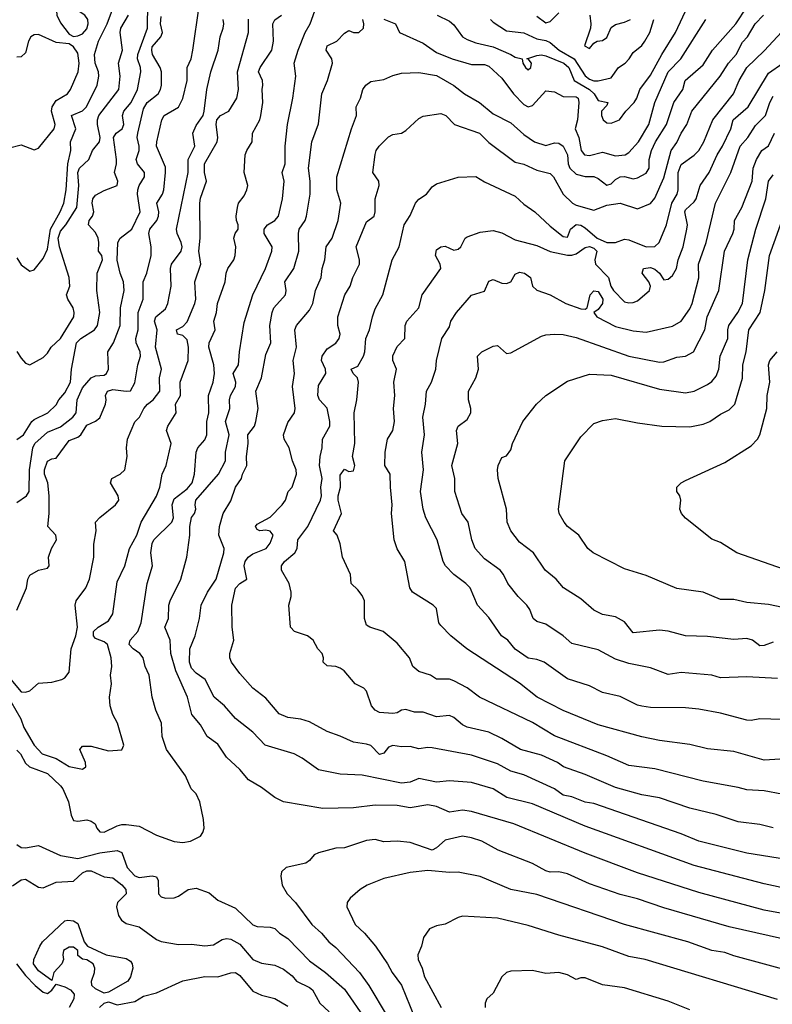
# Model space of a CAD drawing. Header units: metres. Extents: x -46681 to -43747, y -240911 to -237677.
# Tile 623 of 656: x -45550 to -45464, y -239042 to -238930. Entities that reach past the tile are written whole.
import ezdxf

# ---------------------------------------------------------------- set-up
doc = ezdxf.new("R2010")
doc.units = ezdxf.units.M
doc.layers.add('CONTOUR_INDEX', color=1, linetype='Continuous')
doc.layers.add('CONTOUR_INTER', color=3, linetype='Continuous')

msp = doc.modelspace()

# ---------------------------------------------------------------- linework, layer by layer
at = {"layer": 'CONTOUR_INDEX'}
for points, elevation in [([(-45550.6, -238956.8), (-45550.1, -238957.59), (-45549.1, -238958.32), (-45548.6, -238958.15), (-45547.6, -238956.87), (-45547.1, -238955.8), (-45546.75, -238953.52), (-45545.62, -238951.52), (-45545.22, -238950.52), (-45544.97, -238949.02), (-45544.77, -238946.02), (-45544.43, -238944.52), (-45544.47, -238943.52), (-45543.86, -238942.02), (-45544.33, -238940.52), (-45543.1, -238939.98), (-45542.64, -238939.52), (-45541.42, -238937.02), (-45541.22, -238936.02), (-45541.27, -238935.52), (-45541.64, -238934.52), (-45541.71, -238933.52), (-45541.24, -238932.02), (-45540.27, -238930.02), (-45539.16, -238927.02)], 85), ([(-45461.6, -239025.75), (-45467.1, -239024.89), (-45472.6, -239023.49), (-45474.6, -239022.66), (-45484.6, -239019.2), (-45485.6, -239019.03), (-45487.1, -239018.42), (-45488.1, -239018.24), (-45489.11, -239017.52), (-45492.6, -239015.91), (-45494.1, -239015.51), (-45495.6, -239014.66), (-45498.6, -239013.68), (-45503.1, -239012.82), (-45503.6, -239012.78), (-45504.6, -239012.96), (-45505.6, -239012.69), (-45506.6, -239012.73), (-45507.6, -239012.56), (-45508.1, -239012.77), (-45508.6, -239013.43), (-45509.1, -239013.59), (-45510.1, -239012.58), (-45510.6, -239012.39), (-45512.1, -239012.19), (-45513.6, -239011.49), (-45515.1, -239010.97), (-45517.1, -239009.87), (-45518.1, -239009.55), (-45519.6, -239009.35), (-45520.6, -239008.93), (-45522.1, -239007.15), (-45523.61, -239006.02), (-45525.1, -239004.33), (-45526.03, -239003.02), (-45526.24, -239002.52), (-45526.24, -239002.02), (-45525.76, -239000.52), (-45525.98, -238999.02), (-45526.01, -238996.52), (-45525.6, -238994.57), (-45525.1, -238994.02), (-45524.29, -238993.52), (-45524.6, -238992.02), (-45524.48, -238991.52), (-45524.13, -238991.02), (-45523.6, -238990.64), (-45522.06, -238990.02), (-45521.6, -238989.43), (-45521.29, -238988.52), (-45521.6, -238988.03), (-45522.1, -238987.94), (-45522.8, -238988.02), (-45523.1, -238987.86), (-45523.31, -238987.52), (-45523.1, -238987.25), (-45521.6, -238986.46), (-45520.23, -238985.02), (-45519.88, -238984.52), (-45519.57, -238983.52), (-45519.1, -238983.01), (-45518.62, -238981.52), (-45518.64, -238981.02), (-45519.08, -238980.02), (-45519.46, -238978.52), (-45520.02, -238977.52), (-45520.09, -238977.02), (-45519.6, -238975.61), (-45518.82, -238974.52), (-45518.76, -238974.02), (-45519.07, -238971.52), (-45518.83, -238970.02), (-45518.98, -238968.52), (-45518.59, -238967.02), (-45518.8, -238965.02), (-45518.6, -238964.52), (-45517.1, -238962.76), (-45516.73, -238962.02), (-45516.44, -238960.52), (-45515.77, -238959.02), (-45515.68, -238958.02), (-45515.35, -238957.02), (-45515.2, -238955.52), (-45514.54, -238954.52), (-45513.85, -238952.52), (-45513.55, -238950.52), (-45514.01, -238949.02), (-45513.99, -238947.52), (-45512.33, -238942.02), (-45511.73, -238940.52), (-45511.79, -238939.52), (-45511.3, -238938.52), (-45511, -238937.52), (-45510.69, -238937.02), (-45510.1, -238936.6), (-45508.6, -238936.4), (-45507.6, -238935.92), (-45506.6, -238935.67), (-45504.6, -238935.58), (-45502.6, -238935.94), (-45500.6, -238937.08), (-45499.39, -238938.02), (-45497.66, -238939.02), (-45496.1, -238940.3), (-45494.1, -238941.36), (-45492.6, -238942.69), (-45491.4, -238943.52), (-45490.1, -238943.95), (-45489.1, -238943.63), (-45488.6, -238943.67), (-45488.1, -238944.02), (-45487.62, -238945.02), (-45487.53, -238946.02), (-45487.34, -238946.52), (-45486.6, -238947.2), (-45485.6, -238947.5), (-45484.6, -238947.5), (-45484.1, -238947.7), (-45483.1, -238948.47), (-45482.6, -238948.32), (-45482.1, -238947.83), (-45481.6, -238947.54), (-45481.1, -238947.49), (-45480.1, -238947.74), (-45479.6, -238947.64), (-45478.6, -238947.11), (-45478.27, -238946.52), (-45478.25, -238945.52), (-45478, -238944.52), (-45477.54, -238943.52), (-45476.27, -238941.52), (-45475.43, -238939.02), (-45474.42, -238937.52), (-45474.14, -238936.52), (-45472.1, -238934.71), (-45471.02, -238933.02), (-45468.36, -238930.02), (-45467.1, -238928.12)], 95), ([(-45551.29, -239005.02), (-45550.1, -239006.41), (-45549.6, -239006.47), (-45549.1, -239006.3), (-45548.1, -239005.43), (-45546.6, -239005.33), (-45545.43, -239005.02), (-45545.1, -239004.83), (-45544.6, -239004.17), (-45544.37, -239001.52), (-45543.84, -239000.02), (-45543.64, -238999.02), (-45543.92, -238996.52), (-45543.81, -238996.02), (-45542.72, -238994.52), (-45542.29, -238993.52), (-45541.79, -238991.02), (-45541.77, -238989.52), (-45541.52, -238988.02), (-45541.61, -238987.02), (-45541.1, -238986.47), (-45539.3, -238985.02), (-45538.93, -238984.52), (-45539, -238984.02), (-45539.89, -238982.52), (-45539.71, -238982.02), (-45538.77, -238981.52), (-45538.23, -238981.02), (-45537.96, -238979.52), (-45538.04, -238978.52), (-45537.93, -238977.52), (-45537.1, -238975.53), (-45536.57, -238975.02), (-45536.07, -238974.02), (-45535.66, -238973.52), (-45534.99, -238973.02), (-45534.23, -238972.02), (-45534.27, -238970.52), (-45534.05, -238969.52), (-45534.75, -238967.02), (-45534.54, -238965.02), (-45534.83, -238964.02), (-45534.7, -238963.52), (-45533.6, -238962.61), (-45533.31, -238962.02), (-45532.94, -238960.02), (-45533, -238958.02), (-45532.89, -238957.52), (-45531.81, -238956.02), (-45531.7, -238955.52), (-45531.78, -238955.02), (-45532.25, -238954.02), (-45532.32, -238953.52), (-45530.99, -238947.02), (-45530.98, -238945.52), (-45530.22, -238944.02), (-45530.45, -238942.52), (-45530.1, -238941.65), (-45529.29, -238940.52), (-45529.17, -238940.02), (-45528.87, -238937.52), (-45528.39, -238935.52), (-45527.56, -238933.02), (-45527.32, -238931.52), (-45527, -238930.52), (-45526.92, -238930.02), (-45527, -238929.52)], 90), ([(-45463.6, -239004.9), (-45467.1, -239004.69), (-45470.1, -239004.82), (-45471.1, -239004.53), (-45474.6, -239004.21), (-45476.1, -239004.43), (-45478.1, -239003.66), (-45480.6, -239003.17), (-45482.1, -239002.67), (-45484.1, -239001.62), (-45487.1, -239000.91), (-45488.11, -239000.02), (-45490.1, -238998.68), (-45491.1, -238998.37), (-45491.54, -238998.02), (-45491.92, -238997.02), (-45492.25, -238996.52), (-45493.25, -238995.52), (-45494.45, -238994.02), (-45494.91, -238993.02), (-45495.29, -238992.52), (-45497.1, -238991.2), (-45498.15, -238990.02), (-45498.56, -238989.02), (-45498.98, -238987.02), (-45499.7, -238986.02), (-45500.5, -238983.52), (-45500.49, -238982.02), (-45500.85, -238980.52), (-45500.15, -238978.02), (-45500.32, -238976.52), (-45500.1, -238976.02), (-45499.1, -238975.29), (-45498.68, -238974.52), (-45498.66, -238974.02), (-45498.95, -238973.02), (-45498.93, -238972.02), (-45498.09, -238970.52), (-45497.79, -238969.52), (-45497.9, -238968.02), (-45497.42, -238967.52), (-45496.1, -238966.88), (-45495.6, -238966.81), (-45494.6, -238967.74), (-45494.1, -238967.65), (-45490.6, -238965.75), (-45490.1, -238965.59), (-45489.1, -238965.51), (-45488.1, -238965.54), (-45486.6, -238965.88), (-45480.6, -238968.03), (-45477.1, -238968.7), (-45476.6, -238968.69), (-45475.1, -238968.15), (-45474.1, -238968.02), (-45473.19, -238967.52), (-45471.9, -238965.02), (-45471.63, -238963.52), (-45470.29, -238960.52), (-45469.63, -238956.02), (-45468.7, -238954.02), (-45468.54, -238953.52), (-45468.49, -238952.52), (-45467.65, -238951.02), (-45466.5, -238948.02), (-45466.38, -238946.52), (-45466, -238945.52), (-45465.37, -238944.52), (-45464.6, -238943.96), (-45463.94, -238942.52)], 100), ([(-45463.6, -239041.62), (-45478.73, -239037.02), (-45480.6, -239036.68), (-45483.6, -239035.58), (-45488.6, -239034.25), (-45492.1, -239033.16), (-45495.6, -239032.32), (-45499.6, -239032.09), (-45500.1, -239032.23), (-45501.6, -239033), (-45502.6, -239033.18), (-45503.38, -239033.52), (-45504.09, -239034.52), (-45504.31, -239035.52), (-45504.74, -239036.52), (-45504.68, -239037.02), (-45504.23, -239038.02), (-45503.97, -239039.02), (-45502.07, -239042.52)], 90), ([(-45544.75, -239032.52), (-45544.1, -239032.6), (-45543.6, -239032.92), (-45542.88, -239035.02), (-45542.5, -239035.52), (-45540.36, -239036.52), (-45538.1, -239036.93), (-45537.6, -239037.22), (-45537.39, -239037.52), (-45537.31, -239038.02), (-45537.58, -239039.02), (-45537.89, -239039.52), (-45540.1, -239040.79), (-45540.6, -239040.87), (-45541.6, -239040.41), (-45542.02, -239040.02), (-45542.05, -239039.52), (-45541.72, -239038.52), (-45541.69, -239038.02), (-45541.88, -239037.52), (-45542.6, -239037.08), (-45543.1, -239037), (-45543.6, -239036.57), (-45543.63, -239036.02), (-45544.1, -239035.62), (-45544.6, -239035.61), (-45545.25, -239036.02), (-45545.34, -239036.52), (-45545.25, -239037.02), (-45545.45, -239037.52), (-45546.38, -239038.52), (-45546.6, -239039.45), (-45548.1, -239038.33), (-45548.69, -239037.52), (-45548.65, -239037.02), (-45547.97, -239035.52), (-45547.66, -239035.02), (-45545.1, -239032.6), (-45544.75, -239032.52)], 95), ([(-45550.62, -239037.52), (-45549.6, -239038.87), (-45548.5, -239040.02), (-45547.6, -239040.76), (-45547.1, -239040.91), (-45546.6, -239040.55), (-45546.1, -239039.85), (-45545.1, -239040.17), (-45544.44, -239040.52), (-45544.04, -239041.02), (-45544.09, -239041.52), (-45544.59, -239042.52)], 95), ([(-45541.13, -239042.52), (-45540.6, -239042.02), (-45540.1, -239041.89), (-45539.1, -239042.22), (-45537.1, -239041.83), (-45536.1, -239041.22), (-45534.6, -239040.84), (-45531.6, -239039.46), (-45529.1, -239038.98), (-45527.6, -239039.02), (-45526.1, -239038.57), (-45525.6, -239038.54), (-45525.1, -239038.88), (-45523.6, -239040.64), (-45522.6, -239041.12), (-45521.1, -239041.5), (-45519.6, -239042.38)], 95)]:
    msp.add_lwpolyline(points, dxfattribs=dict(at, elevation=elevation))
at = {"layer": 'CONTOUR_INTER'}
for points, elevation in [([(-45550.6, -238977.55), (-45549.84, -238977.02), (-45548.87, -238975.52), (-45548.6, -238975.28), (-45547.05, -238974.52), (-45546.1, -238973.61), (-45545.78, -238973.02), (-45545.1, -238972.23), (-45544.45, -238971.02), (-45544.33, -238969.52), (-45543.76, -238966.52), (-45543.29, -238966.02), (-45541.7, -238965.02), (-45541.37, -238964.52), (-45541.1, -238963.02), (-45541.44, -238960.52), (-45541.41, -238958.52), (-45540.81, -238957.02), (-45540.87, -238956.52), (-45541.24, -238956.02), (-45541.2, -238955.02), (-45541.3, -238954.52), (-45541.6, -238953.89), (-45542.39, -238953.02), (-45542.31, -238952.52), (-45541.93, -238952.02), (-45541.77, -238951.52), (-45541.97, -238950.52), (-45541.91, -238950.02), (-45541.6, -238949.63), (-45540.6, -238949.08), (-45539.11, -238948.52), (-45539.05, -238948.02), (-45539.44, -238947.02), (-45539.2, -238946.02), (-45539.21, -238945.52), (-45539.52, -238943.02), (-45539.22, -238942.52), (-45538.55, -238942.02), (-45538.36, -238941.52), (-45538.5, -238940.52), (-45538.35, -238940.02), (-45537.5, -238939.02), (-45536.78, -238937.52), (-45536.4, -238935.52), (-45536.43, -238935.02), (-45536.8, -238934.02), (-45536.74, -238933.52), (-45535.66, -238930.52), (-45535.6, -238927.65)], 87), ([(-45550.6, -238997.1), (-45549.5, -238994.52), (-45549.33, -238993.52), (-45549.1, -238993.08), (-45548.1, -238992.51), (-45547.1, -238992.29), (-45546.9, -238992.02), (-45546.99, -238991.02), (-45546.63, -238990.02), (-45546.05, -238989.02), (-45546.15, -238988.52), (-45547.06, -238987.52), (-45546.9, -238986.02), (-45546.9, -238984.02), (-45547.04, -238982.52), (-45547.44, -238981.52), (-45547.42, -238981.02), (-45547.1, -238980.04), (-45546.6, -238979.78), (-45546.1, -238979.7), (-45544.6, -238977.68), (-45543.6, -238977.29), (-45543.27, -238977.02), (-45542.6, -238975.92), (-45541.6, -238975.47), (-45541.1, -238975.09), (-45540.47, -238973.52), (-45540.38, -238973.02), (-45540.44, -238972.52), (-45540.23, -238972.02), (-45539.6, -238971.86), (-45538.1, -238972.04), (-45537.6, -238971.99), (-45537.1, -238971.07), (-45536.75, -238969.02), (-45536.46, -238968.02), (-45536.48, -238967.52), (-45536.95, -238966.52), (-45537, -238966.02), (-45536.7, -238965.02), (-45536.7, -238963.02), (-45536.14, -238961.52), (-45536.13, -238959.52), (-45535.71, -238958.52), (-45535.24, -238956.52), (-45535.23, -238955.52), (-45535.49, -238954.02), (-45535.4, -238953.52), (-45534.59, -238952.52), (-45534.38, -238952.02), (-45534.36, -238951.52), (-45534.58, -238950.52), (-45533.93, -238949.52), (-45533.79, -238949.02), (-45533.58, -238947.02), (-45533.6, -238946.43), (-45534.62, -238944.02), (-45534.58, -238943.52), (-45533.99, -238941.02), (-45533.76, -238940.52), (-45532.1, -238939.55), (-45531.6, -238938.55), (-45531.11, -238936.52), (-45531.11, -238935.02), (-45530.67, -238934.02), (-45530.45, -238933.02), (-45529.72, -238928.02)], 89), ([(-45544.6, -238927.51), (-45545.1, -238927.61), (-45545.65, -238928.02), (-45546.04, -238928.52), (-45546.02, -238929.02), (-45545.6, -238929.89), (-45544.6, -238931.21), (-45544.1, -238931.46), (-45543.6, -238931.41), (-45543.1, -238931.17), (-45542.6, -238930.58), (-45542.43, -238930.02), (-45542.47, -238929.52), (-45542.82, -238929.02), (-45543.56, -238928.52), (-45544.1, -238927.82), (-45544.6, -238927.51)], 84), ([(-45448.1, -239034.51), (-45465.1, -239031.41), (-45472.6, -239029.36), (-45479.6, -239027.11), (-45485.6, -239024.89), (-45493.75, -239021.52), (-45498.6, -239020.12), (-45499.6, -239019.96), (-45501.1, -239020.19), (-45502.6, -239019.54), (-45503.6, -239019.36), (-45505.6, -239019.68), (-45507.1, -239019.41), (-45509.6, -239019.39), (-45512.1, -239019.69), (-45515.6, -239019.75), (-45520.1, -239018.99), (-45521.07, -239018.52), (-45522.6, -239017.37), (-45524.1, -239016.48), (-45525.1, -239015.3), (-45526.6, -239013.88), (-45527.6, -239012.4), (-45528.81, -239011.52), (-45529.6, -239010.21), (-45530.56, -239009.02), (-45531.07, -239007.02), (-45532.42, -239004.02), (-45532.98, -239002.02), (-45533.07, -239000.52), (-45533.66, -238999.02), (-45533.23, -238998.02), (-45533.19, -238996.52), (-45533.07, -238996.02), (-45531.83, -238993.52), (-45531.14, -238991.02), (-45530.8, -238988.52), (-45530.82, -238987.52), (-45530.6, -238986.48), (-45530.27, -238986.02), (-45530.11, -238985.52), (-45530.21, -238985.02), (-45530.12, -238984.52), (-45527.52, -238981.52), (-45526.74, -238980.02), (-45526.72, -238979.02), (-45526.3, -238977.02), (-45526.72, -238975.52), (-45526.22, -238974.02), (-45526.27, -238973.02), (-45526.16, -238972.52), (-45525.58, -238971.52), (-45525.55, -238971.02), (-45525.84, -238970.02), (-45525.23, -238969.02), (-45525.14, -238967.52), (-45524.6, -238964.18), (-45523.6, -238961.02), (-45522.15, -238958.02), (-45521.42, -238956.02), (-45521.39, -238955.52), (-45522.32, -238954.02), (-45522.31, -238953.52), (-45521.94, -238953.02), (-45521.08, -238952.52), (-45520.65, -238952.02), (-45520.2, -238950.02), (-45520.03, -238948.02), (-45520.24, -238947.02), (-45519.91, -238946.02), (-45519.9, -238944.02), (-45519.64, -238941.52), (-45519.04, -238938.52), (-45518.7, -238936.02), (-45518.87, -238934.52), (-45518.42, -238933.02), (-45517.61, -238931.02), (-45517.05, -238930.02), (-45516.3, -238928.02)], 93), ([(-45502.53, -238929.02), (-45501.1, -238929.72), (-45500.6, -238930.13), (-45499.61, -238931.52), (-45499.1, -238931.82), (-45498.1, -238932.2), (-45496.1, -238932.66), (-45494.09, -238933.52), (-45493.6, -238933.84), (-45492.81, -238934.02), (-45492.71, -238934.52), (-45492.43, -238935.02), (-45492.1, -238935.27), (-45491.79, -238935.02), (-45491.71, -238934.52), (-45492.1, -238934.04), (-45492.25, -238934.02), (-45491.1, -238933.66), (-45490.6, -238933.58), (-45490.1, -238933.68), (-45488.01, -238934.52), (-45487.45, -238935.02), (-45486.86, -238936.52), (-45485.1, -238937.55), (-45484.55, -238938.02), (-45484.1, -238938.8), (-45482.98, -238939.02), (-45483.1, -238939.37), (-45483.7, -238940.02), (-45483.73, -238940.52), (-45483.52, -238941.02), (-45483.1, -238941.34), (-45482.6, -238941.4), (-45481.65, -238941.02), (-45480.92, -238940.02), (-45479.98, -238939.02), (-45479.67, -238938.52), (-45479.35, -238937.52), (-45478.1, -238935.9), (-45476.82, -238933.52), (-45475.24, -238931.02), (-45473.85, -238928.02)], 93), ([(-45551.84, -239006.52), (-45550.13, -239009.52), (-45549.78, -239010.52), (-45548.63, -239012.52), (-45547.68, -239013.52), (-45546.1, -239014.03), (-45544.6, -239014.98), (-45543.1, -239015.25), (-45542.69, -239015.02), (-45542.74, -239014.52), (-45543.37, -239013.02), (-45543.1, -239012.64), (-45542.1, -239012.62), (-45540.1, -239013.19), (-45538.6, -239013.06), (-45538.36, -239012.52), (-45539.09, -239010.02), (-45539.63, -239009.02), (-45539.91, -239008.02), (-45539.99, -239007.02), (-45539.77, -239005.52), (-45539.88, -239004.52), (-45539.74, -239003.52), (-45539.79, -239002.52), (-45540.24, -239001.02), (-45540.6, -239000.7), (-45541.6, -239000.32), (-45541.84, -239000.02), (-45541.81, -238999.52), (-45541.28, -238999.02), (-45540.1, -238998.32), (-45539.6, -238997.52), (-45539.1, -238993.83), (-45538.23, -238992.02), (-45537.72, -238990.02), (-45536.87, -238988.52), (-45536.39, -238987.02), (-45534.6, -238984.03), (-45534.23, -238983.02), (-45533.97, -238981.52), (-45533.5, -238980.52), (-45532.95, -238978.02), (-45533.47, -238976.52), (-45533.33, -238976.02), (-45532.37, -238974.52), (-45532.43, -238973.52), (-45531.88, -238972.52), (-45531.93, -238971.02), (-45531.01, -238968.52), (-45530.96, -238967.02), (-45531.1, -238966.15), (-45531.6, -238965.66), (-45532.2, -238965.52), (-45532.32, -238965.02), (-45531.6, -238964.65), (-45531.1, -238964.1), (-45530.24, -238962.02), (-45530.13, -238961.52), (-45530.22, -238959.52), (-45529.54, -238957.52), (-45529.77, -238956.02), (-45529.63, -238954.52), (-45529.67, -238950.52), (-45529.6, -238949.97), (-45528.89, -238948.02), (-45529.14, -238947.02), (-45529.13, -238946.02), (-45527.69, -238943.52), (-45527.61, -238943.02), (-45527.81, -238941.52), (-45527.72, -238941.02), (-45527.29, -238940.52), (-45526.36, -238940.02), (-45525.44, -238938.52), (-45525.25, -238937.52), (-45525.35, -238935.52), (-45524.11, -238931.02), (-45524.1, -238929.5)], 91), ([(-45550.6, -238967.49), (-45550.1, -238968.26), (-45549.6, -238968.84), (-45549.1, -238969.03), (-45547.6, -238968.17), (-45547.1, -238967.67), (-45546.65, -238967.02), (-45545.59, -238966.02), (-45544.07, -238963.52), (-45544.02, -238963.02), (-45544.15, -238962.52), (-45544.77, -238961.52), (-45544.93, -238961.02), (-45544.54, -238960.02), (-45544.59, -238959.02), (-45545.72, -238955.52), (-45545.85, -238954.52), (-45545.6, -238953.73), (-45544.99, -238953.02), (-45543.74, -238951.02), (-45543.49, -238948.52), (-45543.63, -238947.02), (-45543.44, -238946.52), (-45542.36, -238945.52), (-45541.93, -238944.52), (-45541.12, -238943.52), (-45541.07, -238943.02), (-45541.35, -238941.52), (-45541.37, -238941.02), (-45541.21, -238940.52), (-45538.94, -238937.52), (-45538.77, -238936.02), (-45538.95, -238934.52), (-45538.49, -238933.02), (-45538.77, -238931.02), (-45538.69, -238930.52), (-45537.82, -238929.02)], 86), ([(-45550.6, -239013.1), (-45550.17, -239013.52), (-45549.6, -239014.59), (-45549.13, -239015.02), (-45547.1, -239015.77), (-45545.6, -239017.18), (-45545.32, -239017.52), (-45544.67, -239019.02), (-45544.38, -239020.52), (-45544.1, -239021.15), (-45543.6, -239021.22), (-45542.6, -239021.08), (-45542.1, -239021.2), (-45541.63, -239021.52), (-45541.43, -239022.02), (-45541.1, -239022.42), (-45540.6, -239022.49), (-45539.1, -239021.76), (-45538.6, -239021.58), (-45538.1, -239021.58), (-45536.6, -239021.77), (-45534.6, -239022.81), (-45532.6, -239023.55), (-45531.6, -239023.65), (-45530.74, -239023.52), (-45529.6, -239022.92), (-45529.31, -239022.52), (-45529.17, -239022.02), (-45529.23, -239021.02), (-45529.68, -239019.02), (-45530.1, -239018.08), (-45530.66, -239017.52), (-45531.31, -239016.02), (-45533.48, -239013.02), (-45533.96, -239011.52), (-45534.06, -239010.02), (-45534.7, -239008.52), (-45535.11, -239007.02), (-45535.44, -239004.52), (-45535.9, -239003.52), (-45536.14, -239002.52), (-45536.54, -239002.02), (-45537.3, -239001.52), (-45537.76, -239001.02), (-45537.64, -239000.52), (-45536.75, -238999.52), (-45536.37, -238998.52), (-45535.68, -238994.02), (-45535.07, -238992.02), (-45535.28, -238990.52), (-45535.1, -238989.44), (-45534.91, -238989.02), (-45532.87, -238987.02), (-45532.69, -238986.52), (-45532.83, -238985.02), (-45532.6, -238984.36), (-45531.1, -238983.22), (-45530.52, -238982.52), (-45530.26, -238981.52), (-45530.09, -238979.02), (-45529.9, -238978.52), (-45529.1, -238977.61), (-45528.85, -238977.02), (-45528.88, -238975.52), (-45528.65, -238974.52), (-45528.68, -238972.52), (-45528.14, -238971.02), (-45528, -238970.02), (-45528.07, -238969.02), (-45528.64, -238967.02), (-45528.58, -238966.52), (-45527.91, -238965.02), (-45528.05, -238964.02), (-45527.75, -238963.02), (-45527.63, -238962.02), (-45526.77, -238959.52), (-45526.64, -238958.52), (-45526.47, -238958.02), (-45525.76, -238957.02), (-45525.62, -238956.52), (-45525.55, -238955.52), (-45525.77, -238954.52), (-45525.63, -238954.02), (-45525.28, -238953.52), (-45525.26, -238953.02), (-45525.47, -238952.52), (-45525.5, -238952.02), (-45525.35, -238951.02), (-45525.24, -238950.52), (-45524.6, -238949.68), (-45524.27, -238949.02), (-45524.19, -238948.52), (-45524.6, -238947.02), (-45524.46, -238945.02), (-45524.29, -238944.52), (-45523.67, -238943.52), (-45523.62, -238942.52), (-45522.8, -238941.02), (-45522.69, -238940.52), (-45522.47, -238939.02), (-45522.55, -238937.52), (-45522.46, -238937.02), (-45522.51, -238936.52), (-45522.95, -238935.52), (-45522.77, -238935.02), (-45521.43, -238933.02), (-45521.22, -238932.02), (-45521.32, -238930.02), (-45521.1, -238929.57), (-45520.33, -238929.02)], 92), ([(-45550.6, -238984.77), (-45549.47, -238984.02), (-45549.18, -238983.52), (-45549.14, -238981.02), (-45548.77, -238978.52), (-45548.52, -238978.02), (-45547.1, -238976.73), (-45545.6, -238976.11), (-45544.17, -238975.02), (-45543.79, -238974.52), (-45543.7, -238973.02), (-45543.1, -238971.65), (-45542.08, -238970.52), (-45541.6, -238970.27), (-45540.6, -238970.22), (-45540.35, -238970.02), (-45540.11, -238969.52), (-45540.2, -238967.52), (-45539.54, -238966.52), (-45538.77, -238964.52), (-45538.73, -238962.52), (-45538.3, -238960.52), (-45538.4, -238959.52), (-45538.77, -238958.52), (-45539.1, -238957.05), (-45539.05, -238955.02), (-45538.76, -238954.52), (-45537.43, -238953.52), (-45536.5, -238951.52), (-45536.8, -238949.52), (-45536.75, -238949.02), (-45536.6, -238948.52), (-45536.01, -238947.52), (-45536, -238947.02), (-45536.78, -238946.02), (-45536.95, -238945.52), (-45536.59, -238944.52), (-45536.59, -238944.02), (-45536.83, -238943.02), (-45536.75, -238942.52), (-45536.1, -238939.75), (-45535.67, -238939.02), (-45534.44, -238938.02), (-45534.16, -238937.52), (-45534.06, -238937.02), (-45534.05, -238935.52), (-45534.21, -238935.02), (-45535.06, -238933.52), (-45535.17, -238933.02), (-45535.1, -238932.64), (-45534.11, -238931.52), (-45533.93, -238931.02), (-45534.16, -238930.02), (-45534.1, -238929.19)], 88), ([(-45462.1, -239029.02), (-45465.1, -239028.4), (-45473.1, -239026.3), (-45485.6, -239021.78), (-45491.6, -239019.23), (-45494.55, -239018.52), (-45496.1, -239017.52), (-45498.6, -239016.81), (-45501.1, -239016.61), (-45502.6, -239016.75), (-45504.6, -239016.34), (-45505.6, -239016.77), (-45506.6, -239016.87), (-45511.1, -239015.94), (-45513.6, -239015.83), (-45516.1, -239015.35), (-45517.94, -239014.02), (-45518.87, -239013.52), (-45522.2, -239012.52), (-45523.6, -239011.05), (-45525.6, -239009.47), (-45526.83, -239008.02), (-45528.01, -239007.02), (-45529.05, -239005.02), (-45530.1, -239004.28), (-45530.6, -239003.73), (-45530.86, -239003.02), (-45530.79, -239001.52), (-45530.18, -239000.02), (-45529.69, -238998.02), (-45529.52, -238996.52), (-45528.78, -238995.02), (-45527.8, -238993.52), (-45526.9, -238990.52), (-45526.88, -238990.02), (-45527.47, -238988.52), (-45527.43, -238987.52), (-45526.99, -238986.02), (-45526.1, -238984.56), (-45525.6, -238983.03), (-45524.88, -238982.02), (-45524.79, -238981.52), (-45524.27, -238980.52), (-45524.32, -238979.52), (-45524.15, -238978.02), (-45524.18, -238977.02), (-45523.42, -238976.02), (-45523.24, -238975.52), (-45523, -238974.02), (-45523.25, -238972.02), (-45522.61, -238970.52), (-45522.1, -238967.83), (-45521.54, -238966.52), (-45521.65, -238964.52), (-45521.4, -238963.02), (-45521.18, -238962.52), (-45519.85, -238961.02), (-45519.79, -238960.52), (-45519.95, -238959.52), (-45518.92, -238958.02), (-45518.34, -238956.02), (-45518.39, -238954.02), (-45518.3, -238953.52), (-45517.63, -238952.52), (-45517.46, -238952.02), (-45517.06, -238949.52), (-45517.04, -238948.02), (-45517.22, -238946.52), (-45516.86, -238943.52), (-45516.1, -238941.47), (-45515.69, -238938.02), (-45515.06, -238936.52), (-45514.5, -238934.52), (-45514.57, -238934.02), (-45515.22, -238933.02), (-45515.11, -238932.52), (-45513.99, -238932.02), (-45513.1, -238931.09), (-45512.6, -238930.8), (-45512.1, -238931.02), (-45511.47, -238931.02), (-45510.94, -238930.52), (-45510.9, -238930.02), (-45511.02, -238929.52)], 94), ([(-45464.1, -239021.99), (-45465.6, -239021.61), (-45468.1, -239021.29), (-45470.6, -239020.44), (-45473.6, -239019.71), (-45477.1, -239018.54), (-45479.1, -239018.2), (-45482.1, -239017.38), (-45485.6, -239015.89), (-45488.07, -239015.02), (-45488.75, -239014.52), (-45490.6, -239013.68), (-45493, -239013.02), (-45495.1, -239011.75), (-45496.6, -239011.04), (-45499.1, -239010.45), (-45499.6, -239010.2), (-45500.6, -239009.35), (-45501.1, -239009.13), (-45502.6, -239009.28), (-45504.1, -239008.76), (-45505.1, -239008.73), (-45506.1, -239008.46), (-45506.6, -239008.51), (-45507.1, -239008.81), (-45507.6, -239008.92), (-45509.1, -239008.77), (-45509.61, -239008.52), (-45510.04, -239008.02), (-45510.6, -239006.34), (-45510.91, -239006.02), (-45511.89, -239005.52), (-45513.17, -239004.02), (-45513.6, -239003.72), (-45514.1, -239003.54), (-45515.1, -239003.44), (-45515.57, -239003.02), (-45515.52, -239002.52), (-45515.67, -239002.02), (-45516.16, -239001.52), (-45516.68, -239000.52), (-45517.36, -239000.02), (-45518.82, -238999.52), (-45519.3, -238999.02), (-45519.48, -238996.52), (-45519.21, -238995.52), (-45519.21, -238995.02), (-45519.46, -238994.02), (-45520.32, -238992.52), (-45520.31, -238992.02), (-45519.96, -238991.52), (-45518.79, -238990.52), (-45518.51, -238990.02), (-45518.45, -238989.02), (-45517.29, -238987.52), (-45515.85, -238984.52), (-45515.76, -238984.02), (-45515.84, -238983.02), (-45515.68, -238982.02), (-45515.97, -238980.52), (-45515.91, -238979.52), (-45515.68, -238978.52), (-45515.62, -238977.52), (-45514.79, -238976.02), (-45514.79, -238975.52), (-45515.1, -238973.98), (-45515.98, -238973.02), (-45516.15, -238972.52), (-45516.1, -238971.38), (-45515.26, -238970.02), (-45515.27, -238969.52), (-45515.75, -238968.52), (-45515.68, -238968.02), (-45515.1, -238967.21), (-45514.1, -238966.55), (-45513.73, -238966.02), (-45513.6, -238965.52), (-45513.88, -238964.52), (-45513.86, -238963.52), (-45513.06, -238961.02), (-45512.47, -238960.02), (-45512.18, -238959.02), (-45511.41, -238957.52), (-45511.41, -238957.02), (-45511.77, -238955.52), (-45510.6, -238952.68), (-45509.71, -238952.02), (-45509.59, -238951.52), (-45509.59, -238950.02), (-45509.14, -238948.52), (-45509.19, -238948.02), (-45509.87, -238947.02), (-45509.6, -238944.97), (-45509.49, -238944.52), (-45509.16, -238944.02), (-45508.1, -238942.93), (-45507.6, -238942.69), (-45506.6, -238942.52), (-45506.1, -238942.23), (-45504.6, -238940.84), (-45504.1, -238940.58), (-45502.1, -238940.29), (-45501.52, -238940.52), (-45500.55, -238941.52), (-45497.67, -238942.52), (-45496.6, -238943.59), (-45493.6, -238945.84), (-45492.6, -238946.06), (-45491.1, -238946.75), (-45489.6, -238947.14), (-45489.22, -238947.52), (-45488.1, -238949.5), (-45487.05, -238950.52), (-45486.6, -238950.76), (-45484.6, -238951.32), (-45483.1, -238950.78), (-45481.6, -238950.55), (-45479.6, -238951.19), (-45478.1, -238950.56), (-45477.6, -238949.95), (-45476.6, -238947.63), (-45475.74, -238944.52), (-45475.1, -238943.6), (-45474.6, -238942.52), (-45473.95, -238941.52), (-45473.39, -238940.02), (-45470.16, -238936.02), (-45469.2, -238934.52), (-45468.33, -238933.52), (-45467.6, -238932.11), (-45467.01, -238931.52), (-45466.13, -238930.02), (-45465.18, -238929.02)], 96), ([(-45508.6, -238929.47), (-45507.28, -238930.02), (-45506.84, -238931.02), (-45504.1, -238932.24), (-45502.6, -238933.3), (-45500.81, -238934.02), (-45498.6, -238934.69), (-45497.1, -238934.67), (-45496.6, -238934.87), (-45495.1, -238936.24), (-45493.78, -238938.02), (-45492.6, -238939.24), (-45492.1, -238939.52), (-45491.6, -238939.36), (-45490.1, -238937.69), (-45489.1, -238937.79), (-45488.1, -238938.33), (-45486.6, -238938.36), (-45486.4, -238938.52), (-45486.31, -238939.02), (-45486.48, -238941.02), (-45486.72, -238942.02), (-45486.31, -238943.02), (-45486.04, -238944.52), (-45485.66, -238945.02), (-45485.1, -238945.07), (-45483.6, -238944.71), (-45482.1, -238945.13), (-45481.01, -238945.02), (-45480.6, -238944.73), (-45479.47, -238943.52), (-45478.32, -238941.52), (-45477.6, -238939.02), (-45476.1, -238935.52), (-45474.65, -238934.02), (-45471.79, -238929.52)], 94), ([(-45496.41, -238929.52), (-45496.1, -238929.84), (-45494.6, -238930.83), (-45492.6, -238931.05), (-45491.1, -238931.73), (-45490.1, -238931.91), (-45489.6, -238932.14), (-45488.55, -238933.02), (-45486.85, -238934.02), (-45485.6, -238935.98), (-45485.1, -238936.36), (-45484.6, -238936.55), (-45484.1, -238936.55), (-45482.6, -238936.18), (-45481.78, -238935.02), (-45481.03, -238934.52), (-45480.54, -238934.02), (-45480.1, -238933.3), (-45479.1, -238932.49), (-45478.76, -238932.02), (-45478.2, -238931.02), (-45477.75, -238929.52)], 92), ([(-45491.1, -238929.15), (-45490.1, -238929.89), (-45489.6, -238929.77), (-45488.6, -238928.75)], 91), ([(-45485.07, -238929.02), (-45484.92, -238930.02), (-45484.97, -238930.52), (-45485.68, -238932.52), (-45485.1, -238932.85), (-45484.6, -238932.23), (-45484.23, -238932.02), (-45483.6, -238931.92), (-45483.1, -238931.59), (-45482.6, -238930.43), (-45482.1, -238930.1), (-45481.1, -238929.85), (-45480.41, -238929.52)], 91), ([(-45551.6, -238944.26), (-45550.1, -238943.86), (-45548.6, -238944.45), (-45548.1, -238944.25), (-45546.34, -238942.02), (-45546.22, -238941.52), (-45546.64, -238940.02), (-45546.56, -238939.52), (-45546.1, -238938.8), (-45544.8, -238938.02), (-45544.46, -238937.52), (-45543.57, -238935.52), (-45543.45, -238934.52), (-45543.6, -238933.39), (-45544.1, -238932.64), (-45544.6, -238932.32), (-45546.1, -238932.17), (-45548.1, -238931.25), (-45548.6, -238931.29), (-45548.99, -238931.52), (-45549.26, -238932.02), (-45549.6, -238933.35), (-45550.1, -238933.79), (-45550.6, -238933.82)], 84), ([(-45463.1, -239018.13), (-45465.1, -239017.74), (-45467.1, -239017.65), (-45468.1, -239017.36), (-45472.1, -239016.65), (-45477.6, -239015.24), (-45480.6, -239014.86), (-45483.1, -239013.74), (-45489.1, -239011.44), (-45491.6, -239009.92), (-45497.69, -239007.02), (-45499.1, -239005.96), (-45500.6, -239005.16), (-45501.1, -239004.98), (-45502.6, -239004.97), (-45503.28, -239004.52), (-45504.6, -239004.09), (-45505.3, -239003.52), (-45505.69, -239002.52), (-45507.1, -239000.85), (-45508.69, -238999.52), (-45510.21, -238999.02), (-45510.6, -238998.78), (-45510.82, -238998.02), (-45510.83, -238996.02), (-45511.1, -238995.42), (-45511.6, -238994.74), (-45512.37, -238994.02), (-45512.44, -238993.02), (-45513.33, -238991.02), (-45513.6, -238989.49), (-45513.96, -238988.52), (-45514.37, -238988.02), (-45513.44, -238986.02), (-45513.84, -238984.52), (-45513.85, -238984.02), (-45513.58, -238983.02), (-45513.6, -238981.66), (-45513.1, -238980.94), (-45512.6, -238981.24), (-45512.1, -238981.13), (-45511.92, -238980.52), (-45512.19, -238979.52), (-45511.92, -238978.02), (-45512.01, -238974.52), (-45511.71, -238973.02), (-45511.52, -238971.02), (-45511.62, -238970.52), (-45512.14, -238970.02), (-45512.35, -238969.52), (-45511.6, -238969.16), (-45510.94, -238968.02), (-45510.77, -238967.52), (-45510.66, -238966.02), (-45510.26, -238965.02), (-45509.93, -238963.52), (-45509.6, -238962.63), (-45508.73, -238961.02), (-45507.67, -238957.02), (-45506.88, -238955.52), (-45506.29, -238953.02), (-45505.6, -238951.94), (-45505, -238950.52), (-45504.6, -238950.07), (-45503.75, -238949.52), (-45503.1, -238948.68), (-45502.6, -238948.34), (-45500.1, -238947.56), (-45498.1, -238947.5), (-45497.1, -238948.1), (-45493.6, -238949.72), (-45492.6, -238950.66), (-45491.33, -238951.52), (-45489.6, -238953.15), (-45488.1, -238954.35), (-45487.6, -238954.41), (-45487.26, -238953.52), (-45486.6, -238952.96), (-45486.1, -238953.06), (-45485.6, -238953.34), (-45484.22, -238954.52), (-45483.1, -238955.03), (-45482.1, -238955.02), (-45481.1, -238954.66), (-45480.6, -238954.71), (-45478.6, -238955.51), (-45477.6, -238955.5), (-45477.13, -238955.02), (-45476.27, -238953.02), (-45475.68, -238950.52), (-45475.07, -238949.52), (-45474.93, -238949.02), (-45474.94, -238947.02), (-45474.6, -238946.11), (-45473.1, -238945.04), (-45472.58, -238944.52), (-45472.03, -238943.52), (-45471, -238941.02), (-45468.63, -238938.02), (-45467.99, -238936.52), (-45467.1, -238935.02), (-45465.1, -238933.11), (-45463.1, -238930.92)], 97), ([(-45462.1, -239014.03), (-45465.1, -239014.25), (-45468.6, -239013.25), (-45471.6, -239012.93), (-45473.6, -239012.46), (-45477.1, -239011.98), (-45479.1, -239011.56), (-45484.1, -239010.21), (-45488.1, -239008.57), (-45491.06, -239007.02), (-45493.1, -239005.45), (-45499.13, -239001.52), (-45500.97, -239000.02), (-45502.1, -238998.82), (-45502.31, -238998.52), (-45502.6, -238996.9), (-45502.98, -238996.52), (-45505.35, -238995.02), (-45505.63, -238994.52), (-45506.2, -238991.52), (-45507.1, -238990.08), (-45507.45, -238989.02), (-45507.74, -238986.02), (-45507.65, -238985.02), (-45507.87, -238983.02), (-45507.88, -238981.52), (-45508.51, -238980.52), (-45508.46, -238979.02), (-45508.19, -238977.52), (-45507.6, -238976.52), (-45507.41, -238975.52), (-45507.5, -238974.02), (-45507.34, -238972.52), (-45507.47, -238971.02), (-45507.17, -238969.52), (-45507.58, -238968.52), (-45507.6, -238967.99), (-45507.1, -238966.93), (-45506.22, -238966.02), (-45506.17, -238964.52), (-45505.97, -238964.02), (-45504.62, -238962.52), (-45504.22, -238961.02), (-45502.11, -238958.02), (-45502.16, -238957.52), (-45502.72, -238956.52), (-45502.6, -238955.88), (-45502.1, -238955.51), (-45501.6, -238955.47), (-45500.6, -238955.89), (-45500.1, -238955.79), (-45499.82, -238955.52), (-45499.31, -238954.52), (-45499.1, -238954.39), (-45497.6, -238953.86), (-45496.1, -238953.65), (-45495.1, -238953.91), (-45493.6, -238954.73), (-45491.1, -238955.38), (-45489.6, -238956.05), (-45487.6, -238956.49), (-45487.1, -238956.49), (-45486.6, -238956.31), (-45485.6, -238955.59), (-45485.1, -238955.49), (-45484.6, -238955.69), (-45484.26, -238956.02), (-45484.49, -238957.02), (-45484.39, -238957.52), (-45482.92, -238959.02), (-45482.66, -238960.02), (-45482.34, -238960.52), (-45481.1, -238961.8), (-45480.6, -238961.94), (-45480.1, -238961.91), (-45479.6, -238961.7), (-45478.24, -238960.52), (-45478.12, -238960.02), (-45478.3, -238959.52), (-45479.07, -238958.52), (-45478.9, -238958.02), (-45478.1, -238957.9), (-45477.6, -238958.09), (-45477.07, -238958.52), (-45476.6, -238959.3), (-45476.1, -238959.24), (-45475.6, -238958.81), (-45475.14, -238958.02), (-45474.96, -238957.02), (-45474.39, -238955.52), (-45473.96, -238953.52), (-45473.89, -238953.02), (-45474.18, -238951.52), (-45474.1, -238951.31), (-45473.1, -238950.39), (-45472.88, -238950.02), (-45472.42, -238948.52), (-45471.4, -238947.02), (-45470.49, -238945.02), (-45469.87, -238944.02), (-45468.94, -238942.02), (-45468.65, -238941.02), (-45466.95, -238939.52), (-45464.6, -238935.68), (-45462.97, -238934.52)], 98), ([(-45463.1, -239009.58), (-45465.6, -239009.5), (-45466.6, -239009.71), (-45467.1, -239009.68), (-45470.1, -239008.87), (-45472.6, -239008.42), (-45474.1, -239008.24), (-45478.1, -239008.21), (-45479.1, -239008.08), (-45479.6, -239007.96), (-45481.6, -239006.96), (-45483.6, -239006.5), (-45485.1, -239005.72), (-45487.6, -239004.95), (-45490.28, -239003.02), (-45491.1, -239002.71), (-45492.1, -239002.58), (-45493.6, -239001.53), (-45494.45, -239000.52), (-45495.14, -239000.02), (-45496.6, -238997.94), (-45497.91, -238996.52), (-45498.74, -238994.52), (-45499.23, -238994.02), (-45500.6, -238993.01), (-45501.55, -238992.02), (-45501.82, -238991.52), (-45502.51, -238989.02), (-45503.83, -238986.52), (-45504.12, -238985.52), (-45504.42, -238983.52), (-45504.08, -238981.02), (-45504.28, -238979.02), (-45503.97, -238977.02), (-45504.15, -238975.02), (-45503.84, -238973.52), (-45503.73, -238972.02), (-45503.18, -238971.02), (-45502.68, -238969.52), (-45502.61, -238968.52), (-45501.99, -238966.02), (-45501.1, -238964.67), (-45500.97, -238964.02), (-45500.32, -238963.02), (-45498.6, -238961.06), (-45497.1, -238960.61), (-45496.6, -238959.47), (-45496.1, -238959.26), (-45495.1, -238959.69), (-45494.6, -238959.71), (-45494.08, -238959.52), (-45493.6, -238958.65), (-45493.1, -238958.43), (-45492.53, -238958.52), (-45491.85, -238959.02), (-45491.61, -238960.02), (-45491.1, -238960.47), (-45489.6, -238961.01), (-45487.8, -238962.02), (-45486.1, -238962.6), (-45485.6, -238962.66), (-45485.34, -238962.52), (-45485, -238961.02), (-45484.6, -238960.55), (-45484.1, -238960.65), (-45483.58, -238961.52), (-45483.61, -238962.02), (-45484.1, -238962.68), (-45484.59, -238963.02), (-45484.26, -238963.52), (-45482.1, -238964.65), (-45480.1, -238965.15), (-45478.6, -238965.29), (-45475.6, -238964.59), (-45474.6, -238964.02), (-45473.6, -238962.63), (-45473.34, -238962.02), (-45472.6, -238959.07), (-45472.61, -238957.52), (-45471.74, -238955.02), (-45470.68, -238950.52), (-45468.93, -238947.02), (-45467.86, -238944.02), (-45466.97, -238943.02), (-45466.1, -238941.66), (-45464.95, -238940.52), (-45464.46, -238939.02), (-45464.1, -238938.31)], 99), ([(-45464.1, -239000.75), (-45465.1, -239001.14), (-45465.6, -239001.15), (-45466.44, -239000.52), (-45467.1, -239000.33), (-45468.6, -239000.45), (-45471.6, -239000.1), (-45474.1, -239000), (-45476.1, -238999.5), (-45477.1, -238999.38), (-45480.1, -238999.66), (-45481.1, -238998.41), (-45482.1, -238997.86), (-45483.6, -238997.57), (-45484.6, -238997.07), (-45486.1, -238995.77), (-45488.07, -238994.52), (-45488.9, -238993.52), (-45490.16, -238992.52), (-45491.51, -238990.52), (-45493.1, -238989.3), (-45494.07, -238988.02), (-45494.51, -238987.02), (-45494.59, -238985.52), (-45495.55, -238982.02), (-45495.63, -238981.02), (-45495.53, -238980.52), (-45495.1, -238979.64), (-45494.6, -238979.42), (-45494.1, -238978.75), (-45493.9, -238978.02), (-45492.7, -238975.52), (-45491.15, -238973.52), (-45490.1, -238972.52), (-45487.6, -238970.89), (-45485.1, -238970.1), (-45482.6, -238970.21), (-45477.1, -238971.8), (-45474.1, -238972.24), (-45473.1, -238972.04), (-45471.6, -238971.26), (-45471.1, -238970.92), (-45470.6, -238970.31), (-45470.31, -238969.52), (-45470.16, -238968.02), (-45469.25, -238966.02), (-45469.28, -238965.02), (-45469.15, -238964.52), (-45468.12, -238963.02), (-45467.6, -238962.02), (-45466.99, -238957.02), (-45466.07, -238953.52), (-45464.92, -238950.02), (-45464.62, -238948.02), (-45464.1, -238947.31)], 101), ([(-45460.6, -238997.28), (-45464.6, -238996.42), (-45467.1, -238996.22), (-45468.6, -238995.85), (-45470.1, -238995.87), (-45472.1, -238995.04), (-45475.1, -238994.61), (-45478.6, -238993.12), (-45481.1, -238992.34), (-45484.69, -238990.52), (-45485.3, -238990.02), (-45486.32, -238988.52), (-45487.59, -238987.52), (-45487.99, -238987.02), (-45488.55, -238986.02), (-45488.65, -238985.52), (-45487.9, -238980.02), (-45486.1, -238977.27), (-45484.6, -238975.75), (-45483.6, -238975.39), (-45482.1, -238975.15), (-45479.6, -238975.64), (-45476.8, -238976.02), (-45473.6, -238976.1), (-45472.1, -238975.82), (-45471.31, -238975.52), (-45470.1, -238974.66), (-45469.1, -238974.16), (-45468.46, -238973.52), (-45467.6, -238970.54), (-45467.57, -238969.02), (-45467.17, -238967.52), (-45466.85, -238965.02), (-45465.56, -238963.02), (-45465.04, -238960.52), (-45464.51, -238956.52), (-45462.72, -238951.52)], 102), ([(-45460.6, -238993.21), (-45468.25, -238990.52), (-45470.1, -238989.35), (-45471.1, -238988.95), (-45474.1, -238986.56), (-45474.55, -238986.02), (-45474.75, -238985.52), (-45474.63, -238984.52), (-45474.75, -238984.02), (-45475.1, -238983.52), (-45475.1, -238983), (-45474.6, -238982.52), (-45474.1, -238982.25), (-45469.6, -238980.21), (-45466.6, -238978.27), (-45465.87, -238977.52), (-45465.6, -238977.02), (-45464.79, -238974.02), (-45464.76, -238972.52), (-45464.48, -238971.02), (-45464.63, -238969.02), (-45464.48, -238968.52), (-45463.61, -238967.52)], 103), ([(-45458.1, -239035.79), (-45469.1, -239033.29), (-45476.6, -239031.14), (-45479.6, -239030.1), (-45481.6, -239029.6), (-45485.1, -239028.37), (-45487.6, -239027.25), (-45488.6, -239027.01), (-45489.6, -239027.03), (-45490.1, -239026.89), (-45491.6, -239026.05), (-45495.54, -239024.52), (-45497.39, -239023.52), (-45498.6, -239023.11), (-45499.6, -239022.92), (-45501.6, -239023.38), (-45502.6, -239024.28), (-45503.1, -239024.53), (-45505.6, -239023.67), (-45507.1, -239023.49), (-45508.6, -239023.57), (-45509.6, -239023.32), (-45510.6, -239023.42), (-45513.1, -239024.26), (-45514.1, -239024.3), (-45516.1, -239024.83), (-45516.6, -239025.06), (-45517.1, -239025.7), (-45517.55, -239026.02), (-45519.8, -239026.52), (-45520.31, -239027.02), (-45520.39, -239027.52), (-45520.25, -239028.52), (-45519.67, -239029.52), (-45518.72, -239030.52), (-45516.86, -239033.02), (-45515.75, -239034.02), (-45514.92, -239035.02), (-45514.1, -239035.67), (-45511.41, -239038.52), (-45510.32, -239040.02), (-45508.22, -239043.52)], 92), ([(-45550.6, -239023.9), (-45550.1, -239024.23), (-45549.6, -239024.27), (-45548.1, -239023.98), (-45545.6, -239025.16), (-45543.6, -239025.47), (-45541.1, -239024.83), (-45539.1, -239024.58), (-45538.6, -239024.81), (-45537.97, -239026.52), (-45537.1, -239027.47), (-45536.6, -239027.67), (-45535.1, -239027.47), (-45534.6, -239027.6), (-45534.41, -239028.02), (-45534.39, -239029.52), (-45534.1, -239029.87), (-45533.6, -239030.03), (-45532.6, -239029.99), (-45532.1, -239029.79), (-45530.99, -239029.02), (-45530.1, -239028.89), (-45528.6, -239029.43), (-45527.6, -239030.24), (-45525.6, -239031.16), (-45523.6, -239033.08), (-45523.1, -239033.25), (-45521.6, -239033.32), (-45521.1, -239033.49), (-45520.56, -239034.02), (-45519.6, -239034.62), (-45517.1, -239037.18), (-45515.29, -239038.52), (-45513.1, -239040.43), (-45510.62, -239044.02)], 93), ([(-45551.1, -239028.61), (-45550.1, -239027.92), (-45549.6, -239027.86), (-45548.1, -239028.78), (-45547.6, -239028.84), (-45546.1, -239028.21), (-45544.1, -239028.08), (-45543.1, -239027.13), (-45542.6, -239026.9), (-45542.1, -239026.9), (-45540.6, -239027.58), (-45539.6, -239027.71), (-45538.6, -239028.49), (-45538.11, -239029.02), (-45538.1, -239029.52), (-45539.09, -239030.52), (-45539.18, -239031.02), (-45538.95, -239032.02), (-45538.62, -239032.52), (-45538.1, -239032.93), (-45536.6, -239033.31), (-45534.6, -239034.74), (-45534.1, -239034.98), (-45532.1, -239035.32), (-45530.6, -239035.3), (-45529.1, -239035.49), (-45528.1, -239035.36), (-45527.1, -239034.76), (-45526.6, -239034.63), (-45526.1, -239034.71), (-45525.1, -239035.27), (-45523.6, -239037.05), (-45522.6, -239037.44), (-45521.1, -239037.67), (-45520.1, -239038.15), (-45519.1, -239038.92), (-45518.6, -239039.53), (-45517.1, -239040.24), (-45516.76, -239040.52), (-45515.93, -239042.02), (-45514.87, -239043.02)], 94), ([(-45461.58, -239038.52), (-45468.6, -239036.62), (-45469.6, -239036.25), (-45471.1, -239036), (-45473.85, -239035.02), (-45481.1, -239033.02), (-45491.1, -239029.6), (-45494.1, -239029.05), (-45497.6, -239027.53), (-45500.1, -239027.05), (-45501.1, -239027.08), (-45503.6, -239026.86), (-45505.6, -239027.1), (-45508.6, -239027.76), (-45510.52, -239028.52), (-45511.31, -239029.02), (-45512.47, -239030.02), (-45512.8, -239030.52), (-45512.85, -239031.02), (-45511.88, -239033.02), (-45510.82, -239034.02), (-45509.56, -239035.52), (-45508.19, -239037.52), (-45507.68, -239038.52), (-45506.6, -239039.96), (-45505.1, -239043.65)], 91), ([(-45473.6, -239042.81), (-45476.1, -239041.79), (-45481.1, -239040.28), (-45483.6, -239039.92), (-45485.6, -239039.12), (-45486.1, -239039.14), (-45486.6, -239039.32), (-45487.6, -239038.79), (-45488.6, -239038.54), (-45490.1, -239038.63), (-45491.6, -239038.29), (-45494.1, -239038.38), (-45494.6, -239038.53), (-45495.1, -239039.02), (-45496.1, -239040.87), (-45496.83, -239041.52), (-45497.03, -239042.02), (-45497.03, -239042.52)], 89)]:
    msp.add_lwpolyline(points, dxfattribs=dict(at, elevation=elevation))

doc.saveas('drawing.dxf')
